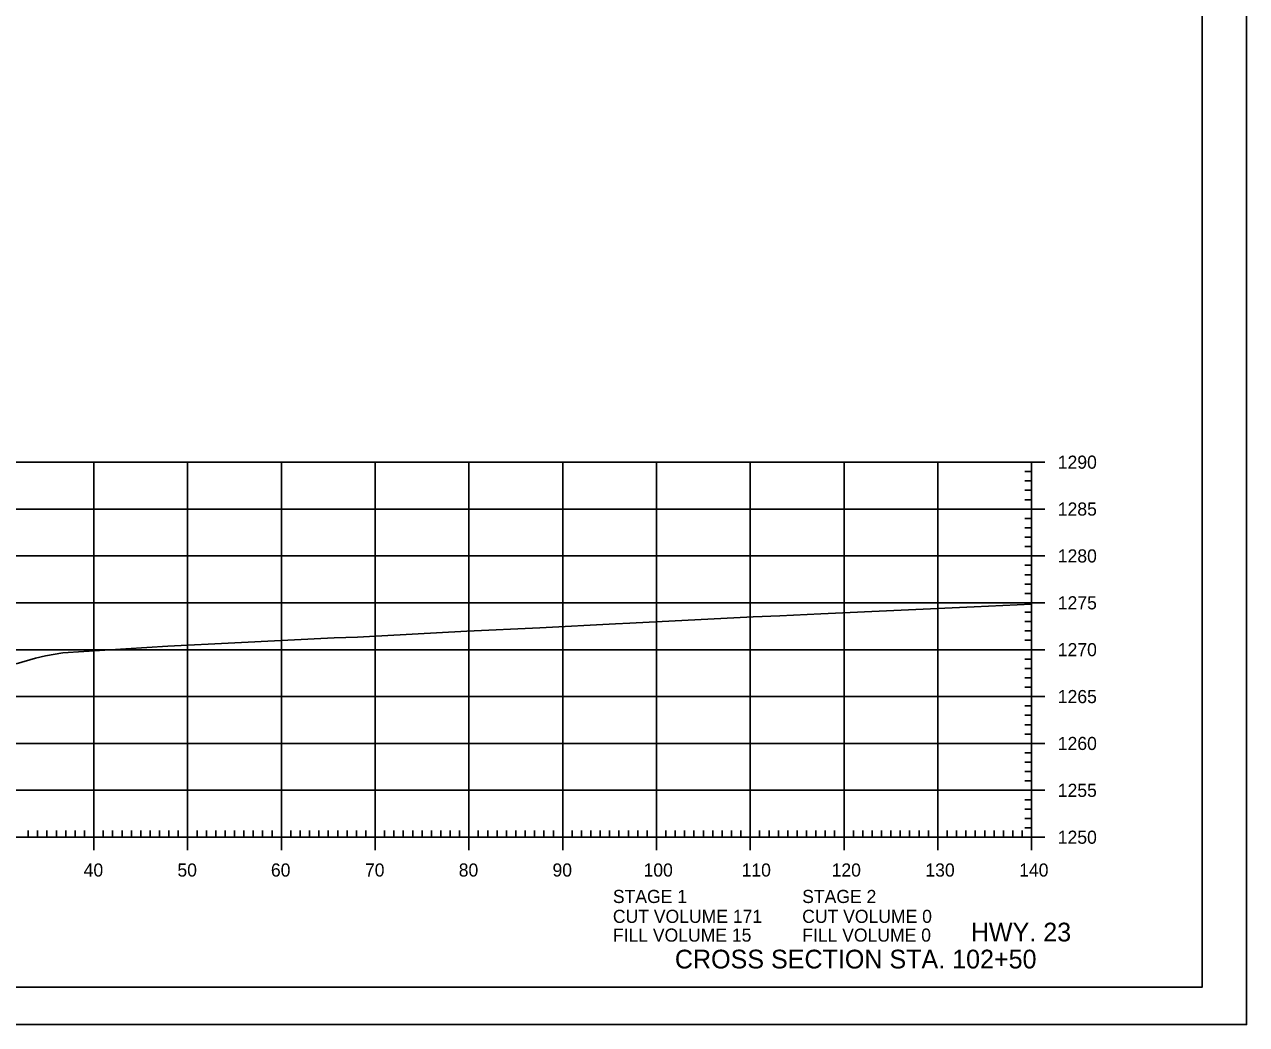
# Model space of a CAD drawing. Extents: x 1406028 to 1412453, y 321733 to 325986.
# Drawn here: x 1406230.5 to 1406360.9, y 322145.8 to 322252.5 of the extents above; entities that cross this region are included whole.
import ezdxf

# ---------------------------------------------------------------- set-up
doc = ezdxf.new("R2010")
doc.units = 0
for name, color, linetype in [('R_Axis', 7, 'Continuous'), ('R_Axis Annot', 7, 'Continuous'), ('R_Border', 7, 'Continuous'), ('R_Draft', 7, 'Continuous'), ('R_Exist Surface', 7, 'Continuous'), ('R_Grid', 7, 'Continuous'), ('R_No Plot', 7, 'Continuous')]:
    doc.layers.add(name, color=color, linetype=linetype)

msp = doc.modelspace()

# ---------------------------------------------------------------- linework, layer by layer
at = {"layer": 'R_Axis'}
for p, q in [((1406339.35, 322205.83), (1406336.55, 322205.83)), ((1406337.95, 322204.83), (1406337.25, 322204.83)), ((1406337.95, 322165.83), (1406337.95, 322205.83)), ((1406337.95, 322203.83), (1406337.25, 322203.83)), ((1406337.95, 322202.83), (1406337.25, 322202.83)), ((1406339.35, 322200.83), (1406336.55, 322200.83)), ((1406337.95, 322201.83), (1406337.25, 322201.83)), ((1406337.95, 322199.83), (1406337.25, 322199.83)), ((1406337.95, 322198.83), (1406337.25, 322198.83)), ((1406337.95, 322197.83), (1406337.25, 322197.83)), ((1406337.95, 322196.83), (1406337.25, 322196.83)), ((1406339.35, 322195.83), (1406336.55, 322195.83)), ((1406337.95, 322194.83), (1406337.25, 322194.83)), ((1406337.95, 322193.83), (1406337.25, 322193.83)), ((1406337.95, 322192.83), (1406337.25, 322192.83)), ((1406337.95, 322191.83), (1406337.25, 322191.83)), ((1406339.35, 322190.83), (1406336.55, 322190.83)), ((1406337.95, 322189.83), (1406337.25, 322189.83)), ((1406337.95, 322188.83), (1406337.25, 322188.83)), ((1406337.95, 322187.83), (1406337.25, 322187.83)), ((1406337.95, 322186.83), (1406337.25, 322186.83)), ((1406339.35, 322185.83), (1406336.55, 322185.83)), ((1406337.95, 322184.83), (1406337.25, 322184.83)), ((1406337.95, 322183.83), (1406337.25, 322183.83)), ((1406337.95, 322182.83), (1406337.25, 322182.83)), ((1406337.95, 322181.83), (1406337.25, 322181.83)), ((1406339.35, 322180.83), (1406336.55, 322180.83)), ((1406337.95, 322179.83), (1406337.25, 322179.83)), ((1406337.95, 322178.83), (1406337.25, 322178.83)), ((1406337.95, 322177.83), (1406337.25, 322177.83)), ((1406337.95, 322176.83), (1406337.25, 322176.83)), ((1406339.35, 322175.83), (1406336.55, 322175.83)), ((1406337.95, 322174.83), (1406337.25, 322174.83)), ((1406337.95, 322173.83), (1406337.25, 322173.83)), ((1406337.95, 322172.83), (1406337.25, 322172.83)), ((1406339.35, 322170.83), (1406336.55, 322170.83)), ((1406337.95, 322171.83), (1406337.25, 322171.83)), ((1406337.95, 322169.83), (1406337.25, 322169.83)), ((1406337.95, 322168.83), (1406337.25, 322168.83)), ((1406237.95, 322164.43), (1406237.95, 322167.23)), ((1406247.95, 322164.43), (1406247.95, 322167.23)), ((1406257.95, 322164.43), (1406257.95, 322167.23)), ((1406267.95, 322164.43), (1406267.95, 322167.23)), ((1406277.95, 322164.43), (1406277.95, 322167.23)), ((1406287.95, 322164.43), (1406287.95, 322167.23)), ((1406297.95, 322164.43), (1406297.95, 322167.23)), ((1406307.95, 322164.43), (1406307.95, 322167.23)), ((1406317.95, 322164.43), (1406317.95, 322167.23)), ((1406327.95, 322164.43), (1406327.95, 322167.23)), ((1406337.95, 322167.83), (1406337.25, 322167.83)), ((1406337.95, 322166.83), (1406337.25, 322166.83)), ((1406337.95, 322164.43), (1406337.95, 322167.23)), ((1406057.95, 322165.83), (1406337.95, 322165.83)), ((1406230.95, 322165.83), (1406230.95, 322166.53)), ((1406231.95, 322165.83), (1406231.95, 322166.53)), ((1406232.95, 322165.83), (1406232.95, 322166.53)), ((1406233.95, 322165.83), (1406233.95, 322166.53)), ((1406234.95, 322165.83), (1406234.95, 322166.53)), ((1406235.95, 322165.83), (1406235.95, 322166.53)), ((1406236.95, 322165.83), (1406236.95, 322166.53)), ((1406238.95, 322165.83), (1406238.95, 322166.53)), ((1406239.95, 322165.83), (1406239.95, 322166.53)), ((1406240.95, 322165.83), (1406240.95, 322166.53)), ((1406241.95, 322165.83), (1406241.95, 322166.53)), ((1406242.95, 322165.83), (1406242.95, 322166.53)), ((1406243.95, 322165.83), (1406243.95, 322166.53)), ((1406244.95, 322165.83), (1406244.95, 322166.53)), ((1406245.95, 322165.83), (1406245.95, 322166.53)), ((1406246.95, 322165.83), (1406246.95, 322166.53)), ((1406248.95, 322165.83), (1406248.95, 322166.53)), ((1406249.95, 322165.83), (1406249.95, 322166.53)), ((1406250.95, 322165.83), (1406250.95, 322166.53)), ((1406251.95, 322165.83), (1406251.95, 322166.53)), ((1406252.95, 322165.83), (1406252.95, 322166.53)), ((1406253.95, 322165.83), (1406253.95, 322166.53)), ((1406254.95, 322165.83), (1406254.95, 322166.53)), ((1406255.95, 322165.83), (1406255.95, 322166.53)), ((1406256.95, 322165.83), (1406256.95, 322166.53)), ((1406258.95, 322165.83), (1406258.95, 322166.53)), ((1406259.95, 322165.83), (1406259.95, 322166.53)), ((1406260.95, 322165.83), (1406260.95, 322166.53)), ((1406261.95, 322165.83), (1406261.95, 322166.53)), ((1406262.95, 322165.83), (1406262.95, 322166.53)), ((1406263.95, 322165.83), (1406263.95, 322166.53)), ((1406264.95, 322165.83), (1406264.95, 322166.53)), ((1406265.95, 322165.83), (1406265.95, 322166.53)), ((1406266.95, 322165.83), (1406266.95, 322166.53)), ((1406268.95, 322165.83), (1406268.95, 322166.53)), ((1406269.95, 322165.83), (1406269.95, 322166.53)), ((1406270.95, 322165.83), (1406270.95, 322166.53)), ((1406271.95, 322165.83), (1406271.95, 322166.53)), ((1406272.95, 322165.83), (1406272.95, 322166.53)), ((1406273.95, 322165.83), (1406273.95, 322166.53)), ((1406274.95, 322165.83), (1406274.95, 322166.53)), ((1406275.95, 322165.83), (1406275.95, 322166.53)), ((1406276.95, 322165.83), (1406276.95, 322166.53)), ((1406278.95, 322165.83), (1406278.95, 322166.53)), ((1406279.95, 322165.83), (1406279.95, 322166.53)), ((1406280.95, 322165.83), (1406280.95, 322166.53)), ((1406281.95, 322165.83), (1406281.95, 322166.53)), ((1406282.95, 322165.83), (1406282.95, 322166.53)), ((1406283.95, 322165.83), (1406283.95, 322166.53)), ((1406284.95, 322165.83), (1406284.95, 322166.53)), ((1406285.95, 322165.83), (1406285.95, 322166.53)), ((1406286.95, 322165.83), (1406286.95, 322166.53)), ((1406288.95, 322165.83), (1406288.95, 322166.53)), ((1406289.95, 322165.83), (1406289.95, 322166.53)), ((1406290.95, 322165.83), (1406290.95, 322166.53)), ((1406291.95, 322165.83), (1406291.95, 322166.53)), ((1406292.95, 322165.83), (1406292.95, 322166.53)), ((1406293.95, 322165.83), (1406293.95, 322166.53)), ((1406294.95, 322165.83), (1406294.95, 322166.53)), ((1406295.95, 322165.83), (1406295.95, 322166.53)), ((1406296.95, 322165.83), (1406296.95, 322166.53)), ((1406298.95, 322165.83), (1406298.95, 322166.53)), ((1406299.95, 322165.83), (1406299.95, 322166.53)), ((1406300.95, 322165.83), (1406300.95, 322166.53)), ((1406301.95, 322165.83), (1406301.95, 322166.53)), ((1406302.95, 322165.83), (1406302.95, 322166.53)), ((1406303.95, 322165.83), (1406303.95, 322166.53)), ((1406304.95, 322165.83), (1406304.95, 322166.53)), ((1406305.95, 322165.83), (1406305.95, 322166.53)), ((1406306.95, 322165.83), (1406306.95, 322166.53)), ((1406308.95, 322165.83), (1406308.95, 322166.53)), ((1406309.95, 322165.83), (1406309.95, 322166.53)), ((1406310.95, 322165.83), (1406310.95, 322166.53)), ((1406311.95, 322165.83), (1406311.95, 322166.53)), ((1406312.95, 322165.83), (1406312.95, 322166.53)), ((1406313.95, 322165.83), (1406313.95, 322166.53)), ((1406314.95, 322165.83), (1406314.95, 322166.53)), ((1406315.95, 322165.83), (1406315.95, 322166.53)), ((1406316.95, 322165.83), (1406316.95, 322166.53)), ((1406318.95, 322165.83), (1406318.95, 322166.53)), ((1406319.95, 322165.83), (1406319.95, 322166.53)), ((1406320.95, 322165.83), (1406320.95, 322166.53)), ((1406321.95, 322165.83), (1406321.95, 322166.53)), ((1406322.95, 322165.83), (1406322.95, 322166.53)), ((1406323.95, 322165.83), (1406323.95, 322166.53)), ((1406324.95, 322165.83), (1406324.95, 322166.53)), ((1406325.95, 322165.83), (1406325.95, 322166.53)), ((1406326.95, 322165.83), (1406326.95, 322166.53)), ((1406328.95, 322165.83), (1406328.95, 322166.53)), ((1406329.95, 322165.83), (1406329.95, 322166.53)), ((1406330.95, 322165.83), (1406330.95, 322166.53)), ((1406331.95, 322165.83), (1406331.95, 322166.53)), ((1406332.95, 322165.83), (1406332.95, 322166.53)), ((1406333.95, 322165.83), (1406333.95, 322166.53)), ((1406334.95, 322165.83), (1406334.95, 322166.53)), ((1406335.95, 322165.83), (1406335.95, 322166.53)), ((1406339.35, 322165.83), (1406336.55, 322165.83)), ((1406336.95, 322165.83), (1406336.95, 322166.53))]:
    msp.add_line(p, q, dxfattribs=at)
at = {"layer": 'R_Border'}
for q in [(1406356.13, 322355.29), (1406039.95, 322149.83)]:
    msp.add_line((1406356.13, 322149.83), q, dxfattribs=at)
at = {"layer": 'R_Exist Surface'}
msp.add_lwpolyline([(1406229.68, 322184.31), (1406231.71, 322184.92), (1406232.8, 322185.16), (1406234.63, 322185.48), (1406245.83, 322186.21), (1406253, 322186.57), (1406263.59, 322187.11), (1406266.08, 322187.16), (1406277.71, 322187.79), (1406285.52, 322188.17), (1406293.57, 322188.57), (1406295.1, 322188.66), (1406308.27, 322189.33), (1406311.11, 322189.44), (1406315.46, 322189.67), (1406331.82, 322190.41), (1406337.95, 322190.7)], dxfattribs=at)
at = {"layer": 'R_Grid'}
for p, q in [((1406057.95, 322205.83), (1406337.95, 322205.83)), ((1406237.95, 322165.83), (1406237.95, 322205.83)), ((1406247.95, 322165.83), (1406247.95, 322205.83)), ((1406257.95, 322165.83), (1406257.95, 322205.83)), ((1406267.95, 322165.83), (1406267.95, 322205.83)), ((1406277.95, 322165.83), (1406277.95, 322205.83)), ((1406287.95, 322165.83), (1406287.95, 322205.83)), ((1406297.95, 322165.83), (1406297.95, 322205.83)), ((1406307.95, 322165.83), (1406307.95, 322205.83)), ((1406317.95, 322165.83), (1406317.95, 322205.83)), ((1406327.95, 322165.83), (1406327.95, 322205.83)), ((1406337.95, 322165.83), (1406337.95, 322205.83)), ((1406057.95, 322200.83), (1406337.95, 322200.83)), ((1406057.95, 322195.83), (1406337.95, 322195.83)), ((1406057.95, 322190.83), (1406337.95, 322190.83)), ((1406057.95, 322185.83), (1406337.95, 322185.83)), ((1406057.95, 322180.83), (1406337.95, 322180.83)), ((1406057.95, 322175.83), (1406337.95, 322175.83)), ((1406057.95, 322170.83), (1406337.95, 322170.83)), ((1406057.95, 322165.83), (1406337.95, 322165.83))]:
    msp.add_line(p, q, dxfattribs=at)
at = {"layer": 'R_No Plot'}
msp.add_line((1406027.55, 322145.85), (1406360.88, 322145.85), dxfattribs=at)
for points in [[(1406027.54, 322359.18), (1406360.88, 322359.18), (1406360.88, 322145.85), (1406027.54, 322145.85)], [(1406273.87, 322355.29), (1406293.49, 322355.29), (1406293.49, 322345.41), (1406309.6, 322345.41), (1406332.8, 322345.41), (1406332.92, 322317.25), (1406356.13, 322317.25), (1406356.13, 322149.83), (1406039.95, 322149.83), (1406039.95, 322355.29)]]:
    msp.add_lwpolyline(points, close=True, dxfattribs=at)

# ---------------------------------------------------------------- texts
at = {"layer": 'R_Axis Annot'}
for s, p in [('1290', (1406340.75, 322205.13)), ('1285', (1406340.75, 322200.13)), ('1280', (1406340.75, 322195.13)), ('1275', (1406340.75, 322190.13)), ('1270', (1406340.75, 322185.13)), ('1265', (1406340.75, 322180.13)), ('1260', (1406340.75, 322175.13)), ('1255', (1406340.75, 322170.13)), ('1250', (1406340.75, 322165.13)), ('40', (1406236.86, 322161.63)), ('50', (1406246.86, 322161.63)), ('60', (1406256.83, 322161.63)), ('70', (1406266.86, 322161.63)), ('80', (1406276.86, 322161.63)), ('90', (1406286.86, 322161.63)), ('100', (1406296.57, 322161.63)), ('110', (1406307.03, 322161.63)), ('120', (1406316.63, 322161.63)), ('130', (1406326.63, 322161.63)), ('140', (1406336.63, 322161.63)), ('STAGE 1', (1406293.3, 322158.81)), ('STAGE 2', (1406313.49, 322158.81)), ('CUT VOLUME 171', (1406293.3, 322156.69)), ('CUT VOLUME 0', (1406313.49, 322156.69)), ('FILL VOLUME 15', (1406293.3, 322154.69)), ('FILL VOLUME 0', (1406313.49, 322154.69))]:
    msp.add_text(s, height=1.4, dxfattribs=at).set_placement(p)
at = {"layer": 'R_Draft'}
for s, p in [('HWY. 23', (1406331.47, 322154.71)), ('CROSS SECTION STA. 102+50 ', (1406299.91, 322151.83))]:
    msp.add_text(s, height=2, dxfattribs=at).set_placement(p)

doc.saveas('drawing.dxf')
